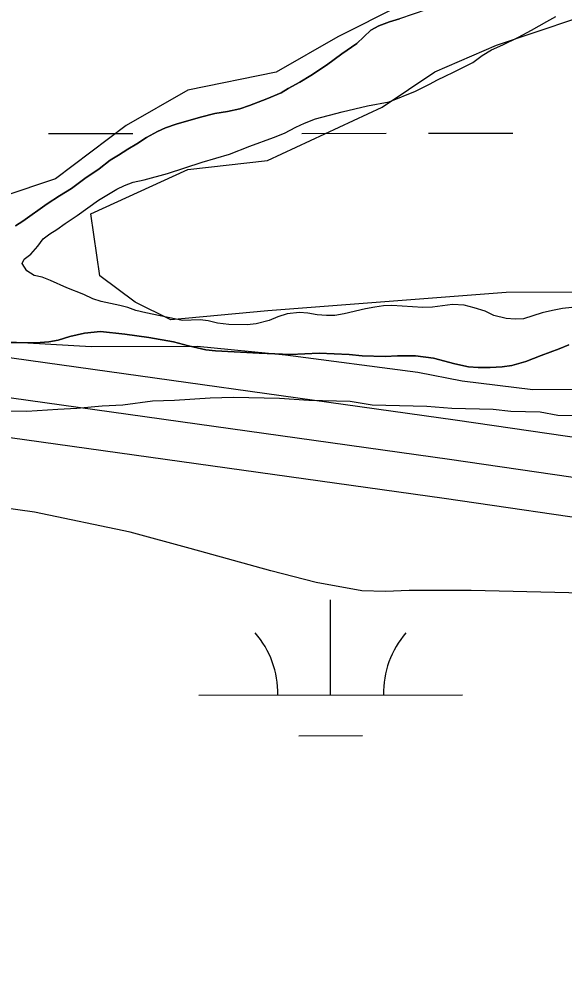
# Model space of a CAD drawing. Extents: x 3279314 to 3317160, y 734079 to 759431.
# Drawn here: x 3307402.4 to 3307609, y 756376.4 to 756734.5 of the extents above; entities that cross this region are included whole.
import ezdxf

# ---------------------------------------------------------------- set-up
doc = ezdxf.new("R2010")
doc.units = 0
for name, color, linetype in [('V-ROAD-CNTR', 7, 'Continuous'), ('V-SITE-VEGE', 7, 'Continuous'), ('V-TOPO-SHOR', 7, 'Continuous'), ('V-WETL-SWMP', 7, 'Continuous')]:
    doc.layers.add(name, color=color, linetype=linetype)

msp = doc.modelspace()

# ---------------------------------------------------------------- linework, layer by layer
at = {"layer": 'V-ROAD-CNTR'}
for points in [[(3309580.83, 756285.84), (3309454.89, 756303.52), (3308954.55, 756379.72), (3308656.82, 756421.96), (3308094.24, 756506.01), (3307567.72, 756582.64), (3306992.15, 756663.11), (3306373.34, 756753.36), (3305484.27, 756879.78), (3304917.24, 756967.07), (3304347.59, 757047.14), (3303582.54, 757158.21), (3303505.23, 757169.78), (3303449.6, 757179.28), (3303406.91, 757198.42), (3303370.58, 757229), (3303319.73, 757265.64), (3303277.65, 757291.26), (3303242.8, 757309.16), (3303195.6, 757315.52), (3303162.05, 757304.15)], [(3309578.17, 756255.92), (3309450.54, 756273.83), (3308950.18, 756350.04), (3308652.5, 756392.27), (3308089.86, 756476.33), (3307563.48, 756552.94), (3306987.91, 756633.42), (3306369.07, 756723.67), (3305732.15, 756814.23)], [(3308952.37, 756364.88), (3308654.66, 756407.11), (3308092.05, 756491.17), (3307565.6, 756567.79), (3306990.03, 756648.27)], [(3308952.37, 756364.88), (3308654.66, 756407.11), (3308092.05, 756491.17), (3307565.6, 756567.79), (3306990.03, 756648.27)]]:
    msp.add_lwpolyline(points, dxfattribs=at)
at = {"layer": 'V-SITE-VEGE'}
for p, q in [((3307557, 756738.08), (3307546.57, 756734.55)), ((3307546.57, 756734.55), (3307542.86, 756733.47)), ((3307538.74, 756731.97), (3307535.71, 756730.34)), ((3307542.86, 756733.47), (3307538.74, 756731.97)), ((3307535.71, 756730.34), (3307530.48, 756725.29)), ((3307530.48, 756725.29), (3307524.7, 756721.33)), ((3307524.7, 756721.33), (3307518.93, 756717.1)), ((3307518.93, 756717.1), (3307513.01, 756713.15)), ((3307513.01, 756713.15), (3307508.89, 756710.56)), ((3307508.89, 756710.56), (3307504.49, 756708.24)), ((3307501.74, 756706.61), (3307496.38, 756704.3)), ((3307504.49, 756708.24), (3307501.74, 756706.61)), ((3307496.38, 756704.3), (3307489.79, 756701.72)), ((3307476.61, 756698.75), (3307471.25, 756697.4)), ((3307481.41, 756699.55), (3307476.61, 756698.75)), ((3307486.08, 756700.5), (3307481.41, 756699.55)), ((3307489.79, 756701.72), (3307486.08, 756700.5)), ((3307471.25, 756697.4), (3307462.05, 756694.69)), ((3307454.91, 756691.98), (3307450.78, 756689.66)), ((3307457.93, 756693.34), (3307454.91, 756691.98)), ((3307462.05, 756694.69), (3307457.93, 756693.34)), ((3307450.78, 756689.66), (3307447.07, 756687.21)), ((3307443.63, 756685.3), (3307440.2, 756682.98)), ((3307447.07, 756687.21), (3307443.63, 756685.3)), ((3307437.03, 756681.08), (3307432.77, 756677.8)), ((3307440.2, 756682.98), (3307437.03, 756681.08)), ((3307432.77, 756677.8), (3307427.4, 756674.12)), ((3307427.4, 756674.12), (3307422.31, 756670.3)), ((3307422.31, 756670.3), (3307417.77, 756667.57)), ((3307417.77, 756667.57), (3307413.1, 756664.57)), ((3307413.1, 756664.57), (3307403.88, 756658.03)), ((3307403.88, 756658.03), (3307401.13, 756656.25))]:
    msp.add_line(p, q, dxfattribs=at)
for points in [[(3307414.4, 756635.47), (3307411.21, 756636.73), (3307408.18, 756637.44), (3307405.39, 756639.24), (3307403.69, 756641.97), (3307404.38, 756643.6), (3307406.96, 756645.54), (3307409.54, 756648.56), (3307411.65, 756651.28), (3307414.07, 756653.21), (3307416.72, 756654.83), (3307419.92, 756657.08), (3307424.52, 756660.1), (3307432.56, 756665.98), (3307439.5, 756670.15), (3307442.46, 756671.54), (3307445.73, 756672.69), (3307449.86, 756673.69), (3307458.74, 756676.07), (3307471.83, 756680.29), (3307482.19, 756683.29), (3307489.9, 756686.37), (3307498.86, 756689.6), (3307502.99, 756691.3), (3307507.36, 756693.54), (3307510.63, 756695.08), (3307514.76, 756696.7), (3307524.89, 756699.38), (3307534.47, 756701.68), (3307542.65, 756703.2), (3307552.62, 756707.21), (3307557.92, 756709.83), (3307561.04, 756711.53), (3307563.85, 756712.92), (3307567.12, 756714.39), (3307574.37, 756718.09), (3307577.96, 756720.72), (3307581.47, 756722.81), (3307585.76, 756724.74), (3307591.68, 756727.67), (3307596.67, 756730.3), (3307602.37, 756733.62), (3307605.8, 756735.47)], [(3307611.91, 756625.35), (3307608.33, 756624.9), (3307604.52, 756624.14), (3307600.7, 756623.22), (3307593.61, 756621.07), (3307590.42, 756620.85), (3307587, 756621.09), (3307582.41, 756622.28), (3307579.07, 756623.93), (3307574.88, 756625.19), (3307571.07, 756626.14), (3307566.71, 756626.39), (3307559.08, 756625.48), (3307555.42, 756625.27), (3307543.76, 756626.01), (3307540.49, 756625.87), (3307537.22, 756625.49), (3307533.79, 756624.81), (3307525.69, 756622.89), (3307522.11, 756622.29), (3307518.92, 756622.22), (3307515.42, 756622.47), (3307511.84, 756623.18), (3307508.66, 756623.43), (3307504.06, 756622.9), (3307500.56, 756621.75), (3307497.28, 756620.36), (3307492.3, 756619.06), (3307488.95, 756618.76), (3307481.95, 756618.86), (3307477.6, 756619.43), (3307474.17, 756620.22), (3307471.14, 756620.62), (3307464.37, 756620.41), (3307450.46, 756623.27), (3307446.72, 756624.21), (3307443.62, 756625.24), (3307440.66, 756626.03), (3307433.59, 756627.54), (3307430.4, 756628.64), (3307427.06, 756630.21), (3307420.54, 756632.8), (3307414.4, 756635.47)], [(3307397.53, 756611.96), (3307410.42, 756612.05), (3307413.72, 756612.31), (3307417.29, 756612.98), (3307421.68, 756614.34), (3307427.31, 756615.55), (3307433.35, 756616.21), (3307442.53, 756615.21), (3307451.58, 756613.94), (3307461.04, 756612.26), (3307466.66, 756610.73), (3307473.23, 756609.33), (3307476.94, 756608.9), (3307493.39, 756608.02), (3307505.33, 756607.56), (3307516.16, 756608.07), (3307527.55, 756607.47), (3307532.48, 756607.04), (3307541.12, 756606.73), (3307545.79, 756606.99), (3307552.65, 756606.96), (3307559.5, 756606.11), (3307567.59, 756604.02), (3307572.79, 756602.9), (3307576.36, 756602.61), (3307581.02, 756602.59), (3307585.55, 756602.85), (3307589.12, 756603.39), (3307594.48, 756604.87), (3307600.25, 756607.18), (3307607.11, 756609.62), (3307610.82, 756611.12)], [(3307617.76, 756584.17), (3307606.58, 756584.44), (3307599.91, 756585.71), (3307588.73, 756585.98), (3307582.04, 756586.7), (3307566.4, 756587.08), (3307556.92, 756587.86), (3307536.25, 756588.35), (3307527.89, 756589.67), (3307512.25, 756590.04), (3307501.09, 756590.87), (3307483.77, 756591.28), (3307474.82, 756590.94), (3307461.38, 756590.14), (3307452.99, 756589.78), (3307441.77, 756588.37), (3307433.94, 756588), (3307424.42, 756587.11), (3307417.14, 756586.72), (3307405.38, 756585.89), (3307396.44, 756586.1)], [(3307840.4, 756473.77), (3307809.83, 756481.2), (3307788.7, 756485.62), (3307758.17, 756494.73), (3307739.27, 756499.1), (3307709.26, 756506.52), (3307690.33, 756509.77), (3307661.37, 756514.37), (3307642.41, 756516.5), (3307573.7, 756518.14), (3307550.22, 756518.14), (3307541.27, 756517.8), (3307532.33, 756518.01), (3307515.08, 756521.22), (3307497.85, 756525.55), (3307467.31, 756534.1), (3307444.54, 756540.23), (3307408.38, 756547.8), (3307383.87, 756551.18), (3307359.37, 756555.12), (3307334.89, 756560.18), (3307295.98, 756569.49), (3307273.17, 756573.95)]]:
    msp.add_lwpolyline(points, dxfattribs=at)
at = {"layer": 'V-TOPO-SHOR'}
for points in [[(3307569.96, 756751.34), (3307523.19, 756727.82), (3307499.82, 756714.39), (3307466.39, 756707.62), (3307443.01, 756694.19), (3307416.31, 756674.06), (3307376.21, 756660.59), (3307339.45, 756650.47), (3307319.37, 756657.11), (3307299.29, 756663.75), (3307225.66, 756686.99), (3307188.86, 756693.59), (3307135.32, 756706.84)], [(3307844.58, 756581.43), (3307811.11, 756591.38), (3307787.7, 756594.67), (3307750.89, 756604.62), (3307727.46, 756611.25), (3307683.96, 756624.53), (3307633.78, 756631.1), (3307586.96, 756630.99), (3307496.69, 756624.09), (3307459.91, 756620.66), (3307446.52, 756627.31), (3307433.12, 756637.31), (3307429.72, 756660.71), (3307466.46, 756677.52), (3307496.55, 756680.94), (3307539.98, 756701.1), (3307560.01, 756714.53), (3307583.4, 756724.61), (3307613.47, 756734.72)], [(3307128.69, 756683.41), (3307185.59, 756660.14), (3307259.22, 756636.9), (3307279.29, 756633.61), (3307329.48, 756623.69), (3307372.98, 756613.76), (3307429.83, 756610.55), (3307469.96, 756610.65), (3307503.41, 756607.38), (3307553.59, 756600.81), (3307570.32, 756597.51), (3307597.08, 756594.22), (3307640.55, 756594.33), (3307670.66, 756591.05), (3307694.09, 756581.08), (3307727.56, 756571.12), (3307774.38, 756567.89), (3307851.33, 756554.69)]]:
    msp.add_lwpolyline(points, dxfattribs=at)
at = {"layer": 'V-WETL-SWMP'}
for p, q in [((3307542.86, 756733.47), (3307546.57, 756734.55)), ((3307542.86, 756733.47), (3307546.57, 756734.55)), ((3307535.71, 756730.34), (3307538.74, 756731.97)), ((3307535.71, 756730.34), (3307538.74, 756731.97)), ((3307538.74, 756731.97), (3307542.86, 756733.47)), ((3307538.74, 756731.97), (3307542.86, 756733.47)), ((3307530.48, 756725.29), (3307535.71, 756730.34)), ((3307530.48, 756725.29), (3307535.71, 756730.34)), ((3307524.71, 756721.33), (3307530.48, 756725.29)), ((3307524.71, 756721.33), (3307530.48, 756725.29)), ((3307518.93, 756717.1), (3307524.71, 756721.33)), ((3307518.93, 756717.1), (3307524.71, 756721.33)), ((3307513.01, 756713.15), (3307518.93, 756717.1)), ((3307513.01, 756713.15), (3307518.93, 756717.1)), ((3307508.89, 756710.56), (3307513.01, 756713.15)), ((3307508.89, 756710.56), (3307513.01, 756713.15)), ((3307504.49, 756708.24), (3307508.89, 756710.56)), ((3307504.49, 756708.24), (3307508.89, 756710.56)), ((3307496.38, 756704.3), (3307501.74, 756706.61)), ((3307496.38, 756704.3), (3307501.74, 756706.61)), ((3307501.74, 756706.61), (3307504.49, 756708.24)), ((3307501.74, 756706.61), (3307504.49, 756708.24)), ((3307489.79, 756701.72), (3307496.38, 756704.3)), ((3307489.79, 756701.72), (3307496.38, 756704.3)), ((3307471.25, 756697.4), (3307476.61, 756698.75)), ((3307471.25, 756697.4), (3307476.61, 756698.75)), ((3307476.61, 756698.75), (3307481.41, 756699.55)), ((3307476.61, 756698.75), (3307481.41, 756699.55)), ((3307481.41, 756699.55), (3307486.08, 756700.5)), ((3307481.41, 756699.55), (3307486.08, 756700.5)), ((3307486.08, 756700.5), (3307489.79, 756701.72)), ((3307486.08, 756700.5), (3307489.79, 756701.72)), ((3307462.05, 756694.69), (3307471.25, 756697.4)), ((3307462.05, 756694.69), (3307471.25, 756697.4)), ((3307450.78, 756689.66), (3307454.91, 756691.98)), ((3307450.78, 756689.66), (3307454.91, 756691.98)), ((3307454.91, 756691.98), (3307457.93, 756693.34)), ((3307454.91, 756691.98), (3307457.93, 756693.34)), ((3307457.93, 756693.34), (3307462.05, 756694.69)), ((3307457.93, 756693.34), (3307462.05, 756694.69)), ((3307413.57, 756691.18), (3307445.57, 756691.2)), ((3307447.07, 756687.21), (3307450.78, 756689.66)), ((3307447.07, 756687.21), (3307450.78, 756689.66)), ((3307509.57, 756691.23), (3307541.57, 756691.25)), ((3307557.57, 756691.25), (3307589.57, 756691.27)), ((3307440.2, 756682.98), (3307443.63, 756685.3)), ((3307440.2, 756682.98), (3307443.63, 756685.3)), ((3307443.63, 756685.3), (3307447.07, 756687.21)), ((3307443.63, 756685.3), (3307447.07, 756687.21)), ((3307432.77, 756677.8), (3307437.03, 756681.07)), ((3307432.77, 756677.8), (3307437.03, 756681.07)), ((3307437.03, 756681.07), (3307440.2, 756682.98)), ((3307437.03, 756681.07), (3307440.2, 756682.98)), ((3307427.4, 756674.12), (3307432.77, 756677.8)), ((3307427.4, 756674.12), (3307432.77, 756677.8)), ((3307422.31, 756670.3), (3307427.4, 756674.12)), ((3307422.31, 756670.3), (3307427.4, 756674.12)), ((3307417.78, 756667.57), (3307422.31, 756670.3)), ((3307417.78, 756667.57), (3307422.31, 756670.3)), ((3307413.1, 756664.57), (3307417.78, 756667.57)), ((3307413.1, 756664.57), (3307417.78, 756667.57)), ((3307403.88, 756658.02), (3307413.1, 756664.57)), ((3307403.88, 756658.02), (3307413.1, 756664.57)), ((3307401.13, 756656.25), (3307403.88, 756658.02)), ((3307401.13, 756656.25), (3307403.88, 756658.02)), ((3307417.29, 756612.98), (3307413.72, 756612.31)), ((3307417.29, 756612.98), (3307413.72, 756612.31)), ((3307421.68, 756614.33), (3307417.29, 756612.98)), ((3307421.68, 756614.33), (3307417.29, 756612.98)), ((3307427.31, 756615.55), (3307421.68, 756614.33)), ((3307427.31, 756615.55), (3307421.68, 756614.33)), ((3307433.35, 756616.21), (3307427.31, 756615.55)), ((3307433.35, 756616.21), (3307427.31, 756615.55)), ((3307442.53, 756615.21), (3307433.35, 756616.21)), ((3307442.53, 756615.21), (3307433.35, 756616.21)), ((3307451.58, 756613.94), (3307442.53, 756615.21)), ((3307451.58, 756613.94), (3307442.53, 756615.21)), ((3307461.04, 756612.26), (3307451.58, 756613.94)), ((3307461.04, 756612.26), (3307451.58, 756613.94)), ((3307410.42, 756612.05), (3307397.53, 756611.96)), ((3307410.42, 756612.05), (3307397.53, 756611.96)), ((3307413.72, 756612.31), (3307410.42, 756612.05)), ((3307413.72, 756612.31), (3307410.42, 756612.05)), ((3307466.66, 756610.73), (3307461.04, 756612.26)), ((3307466.66, 756610.73), (3307461.04, 756612.26)), ((3307473.24, 756609.33), (3307466.66, 756610.73)), ((3307473.24, 756609.33), (3307466.66, 756610.73)), ((3307476.94, 756608.9), (3307473.24, 756609.33)), ((3307476.94, 756608.9), (3307473.24, 756609.33)), ((3307607.11, 756609.62), (3307600.25, 756607.18)), ((3307607.11, 756609.62), (3307600.25, 756607.18)), ((3307610.82, 756611.12), (3307607.11, 756609.62)), ((3307610.82, 756611.12), (3307607.11, 756609.62)), ((3307493.4, 756608.02), (3307476.94, 756608.9)), ((3307493.4, 756608.02), (3307476.94, 756608.9)), ((3307505.33, 756607.56), (3307493.4, 756608.02)), ((3307505.33, 756607.56), (3307493.4, 756608.02)), ((3307516.17, 756608.06), (3307505.33, 756607.56)), ((3307516.17, 756608.06), (3307505.33, 756607.56)), ((3307527.55, 756607.47), (3307516.17, 756608.06)), ((3307527.55, 756607.47), (3307516.17, 756608.06)), ((3307532.48, 756607.04), (3307527.55, 756607.47)), ((3307532.48, 756607.04), (3307527.55, 756607.47)), ((3307541.13, 756606.73), (3307532.48, 756607.04)), ((3307541.13, 756606.73), (3307532.48, 756607.04)), ((3307545.79, 756606.99), (3307541.13, 756606.73)), ((3307545.79, 756606.99), (3307541.13, 756606.73)), ((3307552.65, 756606.96), (3307545.79, 756606.99)), ((3307552.65, 756606.96), (3307545.79, 756606.99)), ((3307559.5, 756606.11), (3307552.65, 756606.96)), ((3307559.5, 756606.11), (3307552.65, 756606.96)), ((3307567.59, 756604.02), (3307559.5, 756606.11)), ((3307567.59, 756604.02), (3307559.5, 756606.11)), ((3307600.25, 756607.18), (3307594.48, 756604.87)), ((3307600.25, 756607.18), (3307594.48, 756604.87)), ((3307572.8, 756602.9), (3307567.59, 756604.02)), ((3307572.8, 756602.9), (3307567.59, 756604.02)), ((3307576.36, 756602.61), (3307572.8, 756602.9)), ((3307576.36, 756602.61), (3307572.8, 756602.9)), ((3307581.02, 756602.59), (3307576.36, 756602.61)), ((3307581.02, 756602.59), (3307576.36, 756602.61)), ((3307585.55, 756602.85), (3307581.02, 756602.59)), ((3307585.55, 756602.85), (3307581.02, 756602.59)), ((3307589.12, 756603.39), (3307585.55, 756602.85)), ((3307589.12, 756603.39), (3307585.55, 756602.85)), ((3307594.48, 756604.87), (3307589.12, 756603.39)), ((3307594.48, 756604.87), (3307589.12, 756603.39)), ((3307520.52, 756478.63), (3307520.5, 756514.63)), ((3307470.52, 756478.6), (3307570.52, 756478.66)), ((3307508.53, 756463.19), (3307532.53, 756463.21))]:
    msp.add_line(p, q, dxfattribs=at)
for points in [[(3307403.69, 756641.97), (3307404.38, 756643.6), (3307406.96, 756645.54), (3307409.54, 756648.56), (3307411.65, 756651.28), (3307414.07, 756653.21), (3307416.72, 756654.83), (3307419.92, 756657.08), (3307424.52, 756660.1), (3307432.56, 756665.98), (3307439.5, 756670.15), (3307442.46, 756671.54), (3307445.73, 756672.69), (3307449.86, 756673.69), (3307458.74, 756676.07), (3307471.83, 756680.29), (3307482.19, 756683.29), (3307489.9, 756686.37), (3307498.86, 756689.6), (3307502.99, 756691.3), (3307507.36, 756693.54), (3307510.63, 756695.08), (3307514.76, 756696.7), (3307524.89, 756699.38), (3307534.47, 756701.68), (3307542.65, 756703.2), (3307552.62, 756707.21), (3307557.92, 756709.83), (3307561.04, 756711.53), (3307563.85, 756712.92), (3307567.12, 756714.39), (3307574.37, 756718.09), (3307577.96, 756720.72), (3307581.47, 756722.81), (3307585.76, 756724.74), (3307591.68, 756727.67), (3307596.67, 756730.3), (3307602.37, 756733.62), (3307605.79, 756735.47)], [(3307403.69, 756641.97), (3307404.38, 756643.6), (3307406.96, 756645.54), (3307409.54, 756648.56), (3307411.65, 756651.28), (3307414.07, 756653.21), (3307416.72, 756654.83), (3307419.92, 756657.08), (3307424.52, 756660.1), (3307432.56, 756665.98), (3307439.5, 756670.15), (3307442.46, 756671.54), (3307445.73, 756672.69), (3307449.86, 756673.69), (3307458.74, 756676.07), (3307471.83, 756680.29), (3307482.19, 756683.29), (3307489.9, 756686.37), (3307498.86, 756689.6), (3307502.99, 756691.3), (3307507.36, 756693.54), (3307510.63, 756695.08), (3307514.76, 756696.7), (3307524.89, 756699.38), (3307534.47, 756701.68), (3307542.65, 756703.2), (3307552.62, 756707.21), (3307557.92, 756709.83), (3307561.04, 756711.53), (3307563.85, 756712.92), (3307567.12, 756714.39), (3307574.37, 756718.09), (3307577.96, 756720.72), (3307581.47, 756722.81), (3307585.76, 756724.74), (3307591.68, 756727.67), (3307596.67, 756730.3), (3307602.37, 756733.62), (3307605.79, 756735.47)], [(3307611.91, 756625.35), (3307608.33, 756624.9), (3307604.52, 756624.14), (3307600.7, 756623.22), (3307593.61, 756621.07), (3307590.42, 756620.85), (3307587, 756621.09), (3307582.41, 756622.28), (3307579.07, 756623.93), (3307574.88, 756625.19), (3307571.07, 756626.14), (3307566.71, 756626.39), (3307559.08, 756625.48), (3307555.42, 756625.27), (3307543.76, 756626.01), (3307540.49, 756625.87), (3307537.22, 756625.49), (3307533.79, 756624.81), (3307525.69, 756622.89), (3307522.11, 756622.29), (3307518.92, 756622.22), (3307515.42, 756622.47), (3307511.84, 756623.18), (3307508.66, 756623.43), (3307504.06, 756622.9), (3307500.56, 756621.75), (3307497.28, 756620.36), (3307492.3, 756619.06), (3307488.95, 756618.76), (3307481.95, 756618.86), (3307477.6, 756619.43), (3307474.17, 756620.22), (3307471.14, 756620.62), (3307464.37, 756620.41), (3307450.46, 756623.27), (3307446.72, 756624.22), (3307443.62, 756625.24), (3307440.66, 756626.03), (3307433.59, 756627.54), (3307430.4, 756628.64), (3307427.06, 756630.21), (3307420.54, 756632.8), (3307414.4, 756635.47), (3307411.22, 756636.73), (3307408.19, 756637.44), (3307405.39, 756639.24), (3307403.69, 756641.97)], [(3307611.91, 756625.35), (3307608.33, 756624.9), (3307604.52, 756624.14), (3307600.7, 756623.22), (3307593.61, 756621.07), (3307590.42, 756620.85), (3307587, 756621.09), (3307582.41, 756622.28), (3307579.07, 756623.93), (3307574.88, 756625.19), (3307571.07, 756626.14), (3307566.71, 756626.39), (3307559.08, 756625.48), (3307555.42, 756625.27), (3307543.76, 756626.01), (3307540.49, 756625.87), (3307537.22, 756625.49), (3307533.79, 756624.81), (3307525.69, 756622.89), (3307522.11, 756622.29), (3307518.92, 756622.22), (3307515.42, 756622.47), (3307511.84, 756623.18), (3307508.66, 756623.43), (3307504.06, 756622.9), (3307500.56, 756621.75), (3307497.28, 756620.36), (3307492.3, 756619.06), (3307488.95, 756618.76), (3307481.95, 756618.86), (3307477.6, 756619.43), (3307474.17, 756620.22), (3307471.14, 756620.62), (3307464.37, 756620.41), (3307450.46, 756623.27), (3307446.72, 756624.22), (3307443.62, 756625.24), (3307440.66, 756626.03), (3307433.59, 756627.54), (3307430.4, 756628.64), (3307427.06, 756630.21), (3307420.54, 756632.8), (3307414.4, 756635.47), (3307411.22, 756636.73), (3307408.19, 756637.44), (3307405.39, 756639.24), (3307403.69, 756641.97)]]:
    msp.add_lwpolyline(points, dxfattribs=at)
for centre, start, end in [((3307465.28, 756479.08), 359.2573, 40.801), ((3307575.76, 756479.13), 139.2573, 180.801)]:
    msp.add_arc(centre, 35.25, start, end, dxfattribs=at)

doc.saveas('drawing.dxf')
